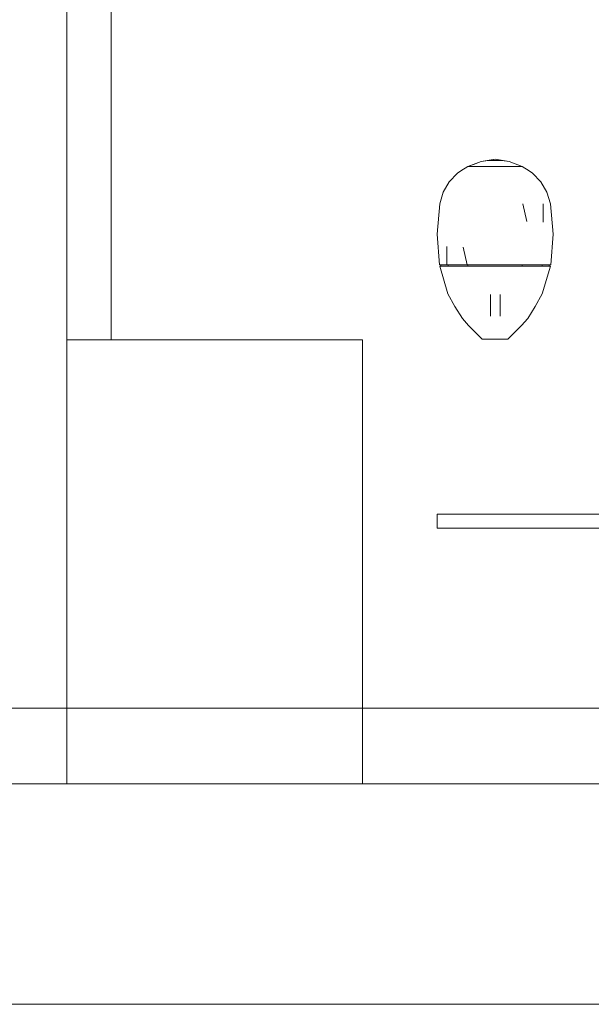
# Model space of a CAD drawing. Header units: millimetres. Extents: x 2 to 902, y -447 to 199.
# Tile 884 of 1056: x 50.3 to 51.073, y 145.724 to 147.055. Entities that reach past the tile are written whole.
import ezdxf

# ---------------------------------------------------------------- set-up
doc = ezdxf.new("R2010")
doc.units = ezdxf.units.MM
doc.header["$MEASUREMENT"] = 0
for name, color, linetype, lineweight in [('IFC-Elemento construtivo genérico-Contorno', 253, 'Continuous', 5), ('IFC-Laje-Contorno', 134, 'Continuous', 5), ('IFC-Parede padrão-Contorno', 44, 'Continuous', 5), ('IFC-Parede-Contorno', 42, 'Continuous', 5), ('IFC-Pilar-Contorno', 83, 'Continuous', 5)]:
    doc.layers.add(name, color=color, linetype=linetype, lineweight=lineweight)

msp = doc.modelspace()

# ---------------------------------------------------------------- linework, layer by layer
at = {"layer": 'IFC-Elemento construtivo genérico-Contorno', "color": 7, "lineweight": 5}
for p, q in [((50.9238, 146.863), (50.9426, 146.8662)), ((50.9238, 146.863), (50.9334, 146.8647)), ((50.9238, 146.863), (50.9334, 146.8647)), ((50.9334, 146.8647), (50.9426, 146.8662)), ((50.9334, 146.8647), (50.9519, 146.8647)), ((50.9334, 146.8647), (50.9519, 146.8647)), ((50.9426, 146.8662), (50.9519, 146.8647)), ((50.9426, 146.8662), (50.9615, 146.863)), ((50.9519, 146.8647), (50.9615, 146.863)), ((50.9519, 146.8647), (50.9615, 146.863)), ((50.892, 146.8476), (50.8963, 146.8504)), ((50.892, 146.8476), (50.8963, 146.8504)), ((50.8963, 146.8504), (50.9058, 146.8564)), ((50.8963, 146.8504), (50.9058, 146.8564)), ((50.9058, 146.8564), (50.9238, 146.863)), ((50.9058, 146.8564), (50.9148, 146.8597)), ((50.9058, 146.8564), (50.9148, 146.8597)), ((50.9058, 146.8564), (50.9166, 146.8564)), ((50.9091, 146.8564), (50.9124, 146.8564)), ((50.9124, 146.8564), (50.9166, 146.8564)), ((50.9148, 146.8597), (50.9238, 146.863)), ((50.9148, 146.8597), (50.9238, 146.863)), ((50.9166, 146.8564), (50.9426, 146.8564)), ((50.9231, 146.8564), (50.9361, 146.8564)), ((50.9231, 146.8564), (50.9296, 146.8564)), ((50.9296, 146.8564), (50.9361, 146.8564)), ((50.9296, 146.8564), (50.9361, 146.8564)), ((50.9361, 146.8564), (50.9426, 146.8564)), ((50.9426, 146.8564), (50.9491, 146.8564)), ((50.9426, 146.8564), (50.9687, 146.8564)), ((50.9491, 146.8564), (50.9556, 146.8564)), ((50.9556, 146.8564), (50.9622, 146.8564)), ((50.9615, 146.863), (50.9794, 146.8564)), ((50.9615, 146.863), (50.9794, 146.8564)), ((50.9687, 146.8564), (50.9762, 146.8564)), ((50.9687, 146.8564), (50.9729, 146.8564)), ((50.9687, 146.8564), (50.9794, 146.8564)), ((50.9687, 146.8564), (50.9729, 146.8564)), ((50.9729, 146.8564), (50.9762, 146.8564)), ((50.9794, 146.8564), (50.9889, 146.8504)), ((50.9794, 146.8564), (50.9889, 146.8504)), ((50.9889, 146.8504), (50.9932, 146.8476)), ((50.9889, 146.8504), (50.9932, 146.8476)), ((50.8807, 146.8359), (50.892, 146.8476)), ((50.8807, 146.8359), (50.892, 146.8476)), ((50.9932, 146.8476), (51.0046, 146.8359)), ((50.9932, 146.8476), (51.0046, 146.8359)), ((50.8724, 146.8218), (50.8807, 146.8359)), ((50.8724, 146.8218), (50.8807, 146.8359)), ((51.0046, 146.8359), (51.0128, 146.8218)), ((51.0046, 146.8359), (51.0128, 146.8218)), ((50.8678, 146.8061), (50.8724, 146.8218)), ((50.8678, 146.8061), (50.8724, 146.8218)), ((51.0128, 146.8218), (51.0175, 146.8061)), ((51.0128, 146.8218), (51.0175, 146.8061)), ((50.8642, 146.7648), (50.8678, 146.8061)), ((50.8642, 146.7648), (50.8678, 146.8061)), ((50.9801, 146.8061), (50.9857, 146.7821)), ((50.9801, 146.8061), (50.9857, 146.7821)), ((51.0075, 146.8061), (51.0078, 146.7811)), ((51.0075, 146.8061), (51.0078, 146.7811)), ((51.0175, 146.8061), (51.0211, 146.7648)), ((51.0175, 146.8061), (51.0211, 146.7648)), ((50.8642, 146.7648), (50.8675, 146.7235)), ((50.8642, 146.7648), (50.8675, 146.7235)), ((51.0178, 146.7235), (51.0211, 146.7648)), ((51.0178, 146.7235), (51.0211, 146.7648)), ((50.8773, 146.7484), (50.8776, 146.7235)), ((50.8773, 146.7484), (50.8776, 146.7235)), ((50.8995, 146.7475), (50.9051, 146.7235)), ((50.8995, 146.7475), (50.9051, 146.7235)), ((50.8675, 146.7235), (50.8725, 146.7235)), ((50.8675, 146.7235), (50.8725, 146.7235)), ((50.8678, 146.7218), (50.8788, 146.6846)), ((50.8678, 146.7218), (50.8778, 146.7218)), ((50.8678, 146.7218), (50.8788, 146.6846)), ((50.8678, 146.7218), (50.8728, 146.7218)), ((50.8694, 146.7218), (50.8694, 146.7235)), ((50.8694, 146.7218), (50.8694, 146.7235)), ((50.8694, 146.7218), (50.8743, 146.7218)), ((50.8719, 146.7218), (50.8743, 146.7218)), ((50.8725, 146.7235), (50.8776, 146.7235)), ((50.8725, 146.7235), (50.8776, 146.7235)), ((50.8728, 146.7218), (50.8778, 146.7218)), ((50.8743, 146.7218), (50.8768, 146.7218)), ((50.8743, 146.7218), (50.8792, 146.7218)), ((50.8768, 146.7218), (50.8792, 146.7218)), ((50.8776, 146.7235), (50.8913, 146.7235)), ((50.8776, 146.7235), (50.8913, 146.7235)), ((50.8778, 146.7218), (50.8915, 146.7218)), ((50.8778, 146.7218), (50.8915, 146.7218)), ((50.8792, 146.7218), (50.8792, 146.7235)), ((50.8792, 146.7218), (50.8792, 146.7235)), ((50.8792, 146.7218), (50.8993, 146.7218)), ((50.8859, 146.7218), (50.8926, 146.7218)), ((50.8913, 146.7235), (50.9051, 146.7235)), ((50.8913, 146.7235), (50.9051, 146.7235)), ((50.8915, 146.7218), (50.9052, 146.7218)), ((50.8915, 146.7218), (50.9052, 146.7218)), ((50.8993, 146.7218), (50.906, 146.7218)), ((50.8993, 146.7218), (50.906, 146.7218)), ((50.9051, 146.7235), (50.9239, 146.7235)), ((50.9051, 146.7235), (50.9239, 146.7235)), ((50.9052, 146.7218), (50.9239, 146.7218)), ((50.9052, 146.7218), (50.9239, 146.7218)), ((50.906, 146.7218), (50.906, 146.7235)), ((50.906, 146.7218), (50.906, 146.7235)), ((50.906, 146.7218), (50.9335, 146.7218)), ((50.9152, 146.7218), (50.9243, 146.7218)), ((50.9239, 146.7235), (50.9426, 146.7235)), ((50.9239, 146.7235), (50.9426, 146.7235)), ((50.9239, 146.7218), (50.9426, 146.7218)), ((50.9239, 146.7218), (50.9426, 146.7218)), ((50.9335, 146.7218), (50.9426, 146.7218)), ((50.9335, 146.7218), (50.9426, 146.7218)), ((50.9426, 146.7235), (50.9614, 146.7235)), ((50.9426, 146.7235), (50.9614, 146.7235)), ((50.9426, 146.7218), (50.9614, 146.7218)), ((50.9426, 146.7218), (50.9518, 146.7218)), ((50.9426, 146.7218), (50.9614, 146.7218)), ((50.9426, 146.7218), (50.9793, 146.7218)), ((50.9609, 146.7218), (50.9701, 146.7218)), ((50.9614, 146.7235), (50.9802, 146.7235)), ((50.9614, 146.7235), (50.9802, 146.7235)), ((50.9614, 146.7218), (50.9801, 146.7218)), ((50.9614, 146.7218), (50.9801, 146.7218)), ((50.9793, 146.7218), (50.9793, 146.7235)), ((50.9793, 146.7218), (50.986, 146.7218)), ((50.9793, 146.7218), (51.0061, 146.7218)), ((50.9801, 146.7218), (50.9938, 146.7218)), ((50.9801, 146.7218), (50.9938, 146.7218)), ((50.9802, 146.7235), (50.994, 146.7235)), ((50.9802, 146.7235), (50.994, 146.7235)), ((50.9927, 146.7218), (50.9994, 146.7218)), ((50.9938, 146.7218), (51.0075, 146.7218)), ((50.9938, 146.7218), (51.0075, 146.7218)), ((50.994, 146.7235), (51.0077, 146.7235)), ((50.994, 146.7235), (51.0077, 146.7235)), ((51.0061, 146.7218), (51.0061, 146.7235)), ((51.0061, 146.7218), (51.0061, 146.7235)), ((51.0061, 146.7218), (51.0085, 146.7218)), ((51.0061, 146.7218), (51.0142, 146.7218)), ((51.0064, 146.6846), (51.0175, 146.7218)), ((51.0064, 146.6846), (51.0175, 146.7218)), ((51.0075, 146.7218), (51.0175, 146.7218)), ((51.0075, 146.7218), (51.0125, 146.7218)), ((51.0077, 146.7235), (51.0127, 146.7235)), ((51.0077, 146.7235), (51.0127, 146.7235)), ((51.0085, 146.7218), (51.011, 146.7218)), ((51.011, 146.7218), (51.0125, 146.7218)), ((51.0125, 146.7218), (51.0142, 146.7218)), ((51.0125, 146.7218), (51.0175, 146.7218)), ((51.0127, 146.7235), (51.0178, 146.7235)), ((51.0127, 146.7235), (51.0178, 146.7235)), ((51.0159, 146.7218), (51.0159, 146.7235)), ((51.0159, 146.7218), (51.0159, 146.7235)), ((50.8788, 146.6846), (50.8884, 146.6673)), ((50.8788, 146.6846), (50.8884, 146.6673)), ((50.9366, 146.679), (50.9366, 146.6837)), ((50.9366, 146.679), (50.9366, 146.6837)), ((50.9366, 146.6739), (50.9366, 146.679)), ((50.9366, 146.6739), (50.9366, 146.679)), ((50.9493, 146.679), (50.9493, 146.6837)), ((50.9493, 146.679), (50.9493, 146.6837)), ((50.9493, 146.6739), (50.9493, 146.679)), ((50.9493, 146.6739), (50.9493, 146.679)), ((50.9969, 146.6673), (51.0064, 146.6846)), ((50.9969, 146.6673), (51.0064, 146.6846)), ((50.8884, 146.6673), (50.8984, 146.6511)), ((50.8884, 146.6673), (50.8984, 146.6511)), ((50.9366, 146.6688), (50.9366, 146.6739)), ((50.9366, 146.6688), (50.9366, 146.6739)), ((50.9366, 146.6641), (50.9366, 146.6688)), ((50.9366, 146.6641), (50.9366, 146.6688)), ((50.9366, 146.66), (50.9366, 146.6641)), ((50.9366, 146.66), (50.9366, 146.6641)), ((50.9493, 146.6688), (50.9493, 146.6739)), ((50.9493, 146.6688), (50.9493, 146.6739)), ((50.9493, 146.6641), (50.9493, 146.6688)), ((50.9493, 146.6641), (50.9493, 146.6688)), ((50.9493, 146.66), (50.9493, 146.6641)), ((50.9493, 146.66), (50.9493, 146.6641)), ((50.9869, 146.6511), (50.9969, 146.6673)), ((50.9869, 146.6511), (50.9969, 146.6673)), ((50.8984, 146.6511), (50.9068, 146.6415)), ((50.8984, 146.6511), (50.9068, 146.6415)), ((50.9366, 146.6569), (50.9366, 146.66)), ((50.9366, 146.6569), (50.9366, 146.66)), ((50.9366, 146.6549), (50.9366, 146.6569)), ((50.9366, 146.6549), (50.9366, 146.6569)), ((50.9366, 146.6543), (50.9366, 146.6549)), ((50.9366, 146.6543), (50.9366, 146.6549)), ((50.9493, 146.6569), (50.9493, 146.66)), ((50.9493, 146.6569), (50.9493, 146.66)), ((50.9493, 146.6549), (50.9493, 146.6569)), ((50.9493, 146.6549), (50.9493, 146.6569)), ((50.9493, 146.6543), (50.9493, 146.6549)), ((50.9493, 146.6543), (50.9493, 146.6549)), ((50.9784, 146.6415), (50.9869, 146.6511)), ((50.9784, 146.6415), (50.9869, 146.6511)), ((50.9068, 146.6415), (50.9253, 146.6232)), ((50.9068, 146.6415), (50.9253, 146.6232)), ((50.96, 146.6232), (50.9784, 146.6415)), ((50.96, 146.6232), (50.9784, 146.6415)), ((50.9253, 146.6232), (50.9277, 146.6232)), ((50.9253, 146.6232), (50.9277, 146.6232)), ((50.9277, 146.6232), (50.9301, 146.6232)), ((50.9277, 146.6232), (50.9301, 146.6232)), ((50.9301, 146.6232), (50.932, 146.6232)), ((50.9301, 146.6232), (50.932, 146.6232)), ((50.932, 146.6232), (50.934, 146.6232)), ((50.932, 146.6232), (50.934, 146.6232)), ((50.934, 146.6232), (50.9383, 146.6232)), ((50.934, 146.6232), (50.9383, 146.6232)), ((50.9383, 146.6232), (50.9426, 146.6232)), ((50.9383, 146.6232), (50.9426, 146.6232)), ((50.9426, 146.6232), (50.947, 146.6232)), ((50.9426, 146.6232), (50.947, 146.6232)), ((50.947, 146.6232), (50.9513, 146.6232)), ((50.947, 146.6232), (50.9513, 146.6232)), ((50.9513, 146.6232), (50.9532, 146.6232)), ((50.9513, 146.6232), (50.9532, 146.6232)), ((50.9532, 146.6232), (50.9552, 146.6232)), ((50.9532, 146.6232), (50.9552, 146.6232)), ((50.9552, 146.6232), (50.9576, 146.6232)), ((50.9552, 146.6232), (50.9576, 146.6232)), ((50.9576, 146.6232), (50.96, 146.6232)), ((50.9576, 146.6232), (50.96, 146.6232)), ((50.8642, 146.3866), (50.8646, 146.3866)), ((50.8642, 146.3676), (50.8642, 146.3866)), ((50.8642, 146.3866), (50.8646, 146.3866)), ((50.8642, 146.3676), (50.8642, 146.3866)), ((50.8646, 146.3866), (50.8659, 146.3866)), ((50.8646, 146.3866), (50.8659, 146.3866)), ((50.8659, 146.3866), (50.8679, 146.3866)), ((50.8659, 146.3866), (50.8679, 146.3866)), ((50.8679, 146.3866), (50.8705, 146.3866)), ((50.8679, 146.3866), (50.8705, 146.3866)), ((50.8705, 146.3866), (50.8736, 146.3866)), ((50.8705, 146.3866), (50.8736, 146.3866)), ((50.8736, 146.3866), (50.8769, 146.3866)), ((50.8736, 146.3866), (50.8769, 146.3866)), ((50.8769, 146.3866), (52.0707, 146.3866)), ((50.8769, 146.3866), (52.0707, 146.3866)), ((50.8642, 146.3676), (50.8646, 146.3676)), ((50.8642, 146.3676), (50.8646, 146.3676)), ((50.8646, 146.3676), (50.8659, 146.3676)), ((50.8646, 146.3676), (50.8659, 146.3676)), ((50.8659, 146.3676), (50.8679, 146.3676)), ((50.8659, 146.3676), (50.8679, 146.3676)), ((50.8679, 146.3676), (50.8705, 146.3676)), ((50.8679, 146.3676), (50.8705, 146.3676)), ((50.8705, 146.3676), (50.8736, 146.3676)), ((50.8705, 146.3676), (50.8736, 146.3676)), ((50.8736, 146.3676), (50.8769, 146.3676)), ((50.8736, 146.3676), (50.8769, 146.3676)), ((50.8769, 146.3676), (52.0707, 146.3676)), ((50.8769, 146.3676), (52.0707, 146.3676))]:
    msp.add_line(p, q, dxfattribs=at)
at = {"layer": 'IFC-Laje-Contorno', "color": 7, "lineweight": 5}
for p, q in [((48.2631, 146.0221), (50.3636, 146.0221)), ((50.7636, 146.0221), (58.861, 146.0221))]:
    msp.add_line(p, q, dxfattribs=at)
at = {"layer": 'IFC-Parede padrão-Contorno', "color": 7, "lineweight": 5}
for p, q in [((50.3638, 146.6221), (50.3638, 147.1221)), ((50.4238, 146.6221), (50.4238, 147.1221))]:
    msp.add_line(p, q, dxfattribs=at)
at = {"layer": 'IFC-Parede-Contorno', "color": 7, "lineweight": 5}
for p, q in [((48.7738, 146.1244), (53.8498, 146.1244)), ((48.7139, 145.7244), (53.7501, 145.7244))]:
    msp.add_line(p, q, dxfattribs=at)
at = {"layer": 'IFC-Pilar-Contorno', "color": 7, "lineweight": 5}
for p, q in [((50.3636, 146.2398), (50.3636, 146.6221)), ((50.3636, 146.6221), (50.4131, 146.6221)), ((50.3636, 146.4685), (50.3636, 146.6221)), ((50.3636, 146.6221), (50.6099, 146.6221)), ((50.4131, 146.6221), (50.5087, 146.6221)), ((50.5087, 146.6221), (50.7636, 146.6221)), ((50.6099, 146.6221), (50.6612, 146.6221)), ((50.6612, 146.6221), (50.7636, 146.6221)), ((50.7636, 146.5479), (50.7636, 146.6221)), ((50.7636, 146.2527), (50.7636, 146.6221)), ((50.7636, 146.4044), (50.7636, 146.5479)), ((50.3636, 146.3916), (50.3636, 146.4685)), ((50.7636, 146.0221), (50.7636, 146.4044)), ((50.3636, 146.0221), (50.3636, 146.3916)), ((50.7636, 146.099), (50.7636, 146.2527)), ((50.3636, 146.1656), (50.3636, 146.2398)), ((50.3636, 146.0221), (50.3636, 146.1656)), ((50.7636, 146.0221), (50.7636, 146.099)), ((50.3636, 146.0221), (50.6185, 146.0221)), ((50.3636, 146.0221), (50.4149, 146.0221)), ((50.4149, 146.0221), (50.5173, 146.0221)), ((50.5173, 146.0221), (50.7636, 146.0221)), ((50.6185, 146.0221), (50.7141, 146.0221)), ((50.7141, 146.0221), (50.7636, 146.0221))]:
    msp.add_line(p, q, dxfattribs=at)

doc.saveas('drawing.dxf')
